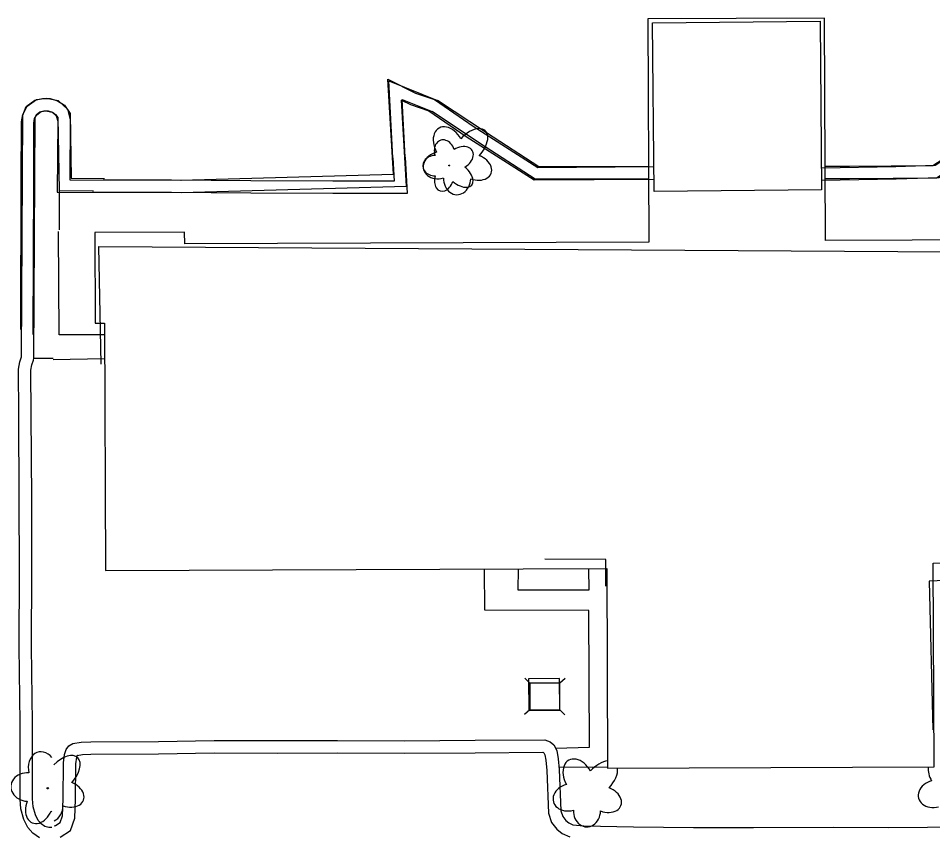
# Model space of a CAD drawing. Extents: x 588843 to 2552415, y 180129 to 269402.
# Drawn here: x 594853.8 to 595037.9, y 184112.9 to 184277.2 of the extents above; entities that cross this region are included whole.
import ezdxf

# ---------------------------------------------------------------- set-up
doc = ezdxf.new("R2010")
doc.units = 0
for name, color, linetype in [('E_BLD', 7, 'Continuous'), ('E_DWY', 7, 'Continuous'), ('E_LAND_Vegetation', 7, 'Continuous'), ('E_PATH_Sidewalk', 7, 'Continuous'), ('Level 12', 7, 'Continuous'), ('Level 17', 7, 'Continuous'), ('Level 18', 7, 'Continuous'), ('Level 21', 7, 'Continuous')]:
    doc.layers.add(name, color=color, linetype=linetype)

# ---------------------------------------------------------------- blocks, each defined once
blk = doc.blocks.new('DTRE_4')
at = {"layer": 'E_LAND_Vegetation'}
blk.add_circle((-0.6, 0), 0.601, dxfattribs=at)
for centre, major_axis, ratio in [((-6.1, 17.5), (4.5, -16.3), 0.782863), ((13.3, 9), (-17.3, -9.6), 0.691916), ((-19.3, 0.5), (16.2, -0.4), 0.832022), ((11.6, -12.2), (-16.4, 15), 0.560249), ((-8.2, -17.2), (5.9, 15.9), 0.716896)]:
    blk.add_ellipse(centre, major_axis=major_axis, ratio=ratio, start_param=1.570796, end_param=4.712389, dxfattribs=at)

msp = doc.modelspace()

# ---------------------------------------------------------------- linework, layer by layer
at = {"layer": 'E_BLD'}
msp.add_lwpolyline([(594981.51, 184276.33), (595015.24, 184276.64), (595015.55, 184242.64), (594981.82, 184242.33)], close=True, dxfattribs=at)
for points in [[(594870.51, 184207.51), (594870.51, 184207.51), (594870.03, 184231.25), (595138.15, 184229.56), (595139.97, 184165.01), (595122.81, 184165.42), (595122.52, 184167.48), (595037.18, 184163.84), (595037.95, 184133.86)], [(594972.13, 184162.81), (594972.13, 184162.81), (594972.09, 184168.19), (594959.8, 184168.24)]]:
    msp.add_lwpolyline(points, dxfattribs=at)
at = {"layer": 'E_DWY'}
for points in [[(594886.54, 184244.6), (594929.35, 184245.85), (594928.24, 184264.93), (594933.75, 184262.13), (594937.57, 184260.85), (594945.4, 184255.48), (594958.4, 184247.16), (594981.77, 184247.33)], [(594858.04, 184112.13), (594856.72, 184113.08), (594855.74, 184114.18), (594854.91, 184115.84), (594854.33, 184117.95), (594854.16, 184119.9), (594854.18, 184135.3), (594853.99, 184150.61), (594854.06, 184165.82), (594854, 184180.31), (594853.88, 184197.39), (594853.84, 184206.52), (594854.1, 184208.03), (594854.46, 184209.01), (594854.69, 184257.69), (594855.39, 184259.46), (594857.11, 184260.7), (594858.7, 184261.08), (594860.19, 184261.04), (594861.7, 184260.59), (594863.08, 184259.71), (594864.24, 184258.02), (594864.46, 184244.99), (594871.13, 184244.92)], [(594854.34, 184214.55), (594854.4, 184244.57), (594854.44, 184256.34), (594854.69, 184257.83), (594855.59, 184259.49), (594857.46, 184260.85), (594859.46, 184261.13), (594861.82, 184260.65), (594863.68, 184258.94), (594864.25, 184256.81), (594864.17, 184244.67), (594886.62, 184244.6)], [(594886.61, 184242.1), (594931.99, 184243.42), (594930.99, 184260.73), (594932.78, 184259.82), (594936.44, 184258.59), (594944.01, 184253.4), (594957.67, 184244.65), (594981.8, 184244.83)], [(594860.53, 184114.23), (594859.93, 184114.17), (594859.17, 184114.4), (594858.41, 184114.94), (594857.83, 184115.59), (594857.25, 184116.74), (594856.8, 184118.39), (594856.66, 184120), (594856.68, 184135.31), (594856.49, 184150.62), (594856.56, 184165.82), (594856.5, 184180.32), (594856.38, 184197.41), (594856.34, 184206.31), (594856.52, 184207.39), (594856.88, 184208.35), (594856.96, 184208.77), (594857.19, 184257.2), (594857.44, 184257.86), (594858.17, 184258.38), (594858.96, 184258.57), (594859.79, 184258.55), (594860.66, 184258.29), (594861.31, 184257.87), (594861.76, 184257.22), (594862, 184242.52), (594868.94, 184242.44)], [(594856.83, 184213.51), (594856.9, 184244.56), (594856.94, 184256.12), (594857.08, 184257), (594857.52, 184257.8), (594858.42, 184258.46), (594859.38, 184258.6), (594860.64, 184258.34), (594861.45, 184257.59), (594861.75, 184256.49), (594861.65, 184242.18), (594886.61, 184242.1)], [(595015.51, 184247.11), (595030.5, 184247.38), (595038.38, 184247.62), (595052.56, 184256.76)], [(595015.53, 184244.61), (595030.57, 184244.88), (595039.15, 184245.14), (595053.92, 184254.66)]]:
    msp.add_lwpolyline(points, dxfattribs=at)
at = {"layer": 'E_LAND_Vegetation'}
msp.add_circle((594859.73, 184122.11), 0.128, dxfattribs=at)
for centre, major_axis, ratio, start_param, end_param in [((594858.68, 184125.87), (0.83, -3.52), 0.782863, 2.126419, 4.712389), ((594855.76, 184122.35), (3.45, -0.2), 0.832022, 1.570796, 4.712389), ((594857.99, 184118.5), (1.38, 3.35), 0.716896, 1.570796, 4.712389), ((594862.25, 184119.43), (-3.4, 3.32), 0.560249, 1.570796, 1.616528)]:
    msp.add_ellipse(centre, major_axis=major_axis, ratio=ratio, start_param=start_param, end_param=end_param, dxfattribs=at)
at = {"layer": 'E_PATH_Sidewalk'}
for points in [[(594862, 184242.52), (594862.03, 184234.73)], [(594862.03, 184234.73), (594862.03, 184234.61)], [(594856.96, 184208.78), (594860.84, 184208.74)]]:
    msp.add_lwpolyline(points, dxfattribs=at)
at = {"layer": 'Level 12'}
msp.add_lwpolyline([(595138.68, 184232.95), (595016.3, 184232.45), (595016.11, 184277.22), (594980.59, 184277.08), (594980.77, 184232.13), (594887.31, 184231.75), (594887.3, 184234.12), (594869.23, 184234.05), (594869.31, 184215.79), (594871.15, 184215.8), (594871.35, 184165.98), (594972.3, 184166.38), (594972.46, 184126.14), (595038.19, 184126.4), (595038.03, 184167.45), (595122.17, 184167.79), (595122.19, 184164.36), (595141.06, 184164.43), (595140.98, 184183.32), (595138.88, 184183.31)], close=True, dxfattribs=at)
at = {"layer": 'Level 17'}
for points in [[(594929.19, 184249.13), (594928.4, 184264.64), (594938.23, 184260.66)], [(594931.69, 184249.26), (594931.09, 184260.85), (594937.13, 184258.41)], [(594980.71, 184247.34), (594958.61, 184247.31), (594948.05, 184254.14), (594938.23, 184260.66)], [(594980.72, 184244.84), (594957.87, 184244.81), (594946.68, 184252.05), (594937.13, 184258.41)], [(595043.05, 184250.78), (595037.92, 184247.52), (595021.18, 184247.35), (595016.23, 184247.36)], [(594931.69, 184249.26), (594932.13, 184241.89), (594917.14, 184241.92), (594900.63, 184241.99), (594884.63, 184242.1), (594868.72, 184242.19)], [(594929.19, 184249.11), (594929.48, 184244.39), (594917.15, 184244.42), (594900.64, 184244.49), (594884.65, 184244.6), (594870.92, 184244.68)], [(595044.39, 184248.67), (595038.66, 184245.03), (595021.19, 184244.85), (595016.24, 184244.86)], [(594871.15, 184213.47), (594862, 184213.42), (594861.9, 184234.25)], [(594860.84, 184208.46), (594871.17, 184208.65)], [(594961.94, 184130.2), (594968.79, 184130.36), (594968.69, 184157.92), (594947.76, 184157.96), (594947.69, 184166.29)], [(594968.62, 184166.37), (594968.67, 184161.98), (594954.45, 184162.04), (594954.49, 184166.31)], [(594861, 184114.56), (594861.31, 184114.62), (594862.24, 184115.22), (594862.7, 184116.57), (594862.84, 184119.98), (594862.91, 184127.2), (594863.1, 184128.89), (594863.45, 184129.92), (594863.98, 184130.62), (594864.8, 184131.11), (594866.46, 184131.39), (594868.38, 184131.45), (594882.01, 184131.55), (594893.22, 184131.72), (594906.04, 184131.7), (594918.07, 184131.71), (594931.58, 184131.65), (594945.8, 184131.77), (594959.82, 184131.85), (594960.88, 184131.47), (594961.6, 184130.82), (594962.22, 184129.69), (594962.5, 184128.06), (594962.69, 184125.87), (594963.04, 184117.55), (594963.42, 184116.41), (594964.06, 184115.6), (594964.65, 184115.11), (594965.47, 184114.75), (594967.64, 184114.54), (594977.64, 184114.31), (594989.74, 184114.23), (595001.8, 184114.23), (595017.9, 184114.25), (595029.08, 184114.2), (595044.65, 184114.35)], [(594862.24, 184112.24), (594864.34, 184113.61), (594865.18, 184116.11), (594865.34, 184119.92), (594865.41, 184127.05), (594865.56, 184128.34), (594865.69, 184128.74), (594865.69, 184128.73), (594865.67, 184128.72), (594866.71, 184128.9), (594868.43, 184128.95), (594882.03, 184129.05), (594893.23, 184129.22), (594906.04, 184129.2), (594918.06, 184129.21), (594931.58, 184129.15), (594945.82, 184129.27), (594959.39, 184129.35), (594959.57, 184129.28), (594959.61, 184129.25), (594959.82, 184128.85), (594960.02, 184127.74), (594960.2, 184125.71), (594960.56, 184117.1), (594961.19, 184115.2), (594962.26, 184113.84), (594963.32, 184112.96), (594964.83, 184112.3)], [(594962.65, 184126.37), (594972.46, 184126.45)]]:
    msp.add_lwpolyline(points, dxfattribs=at)
msp.add_lwpolyline([(594956.55, 184144.14), (594956.6, 184137.79), (594962.84, 184137.84), (594962.79, 184144.19)], close=True, dxfattribs=at)
at = {"layer": 'Level 18'}
for centre, major_axis, ratio, start_param, end_param in [((594940.46, 184251.59), (1.94, -3.52), 0.691916, 1.570796, 4.712389), ((594944.75, 184251.24), (-3.07, -3.33), 0.560249, 1.570796, 4.712389), ((594938.72, 184247.65), (3.32, 0.9), 0.782863, 1.570796, 4.712389), ((594945.77, 184247.21), (-3.23, 1.21), 0.716896, 1.570796, 4.712389), ((594942.16, 184244.97), (0.09, 3.29), 0.832022, 1.570796, 4.712389), ((594862.68, 184124.94), (-3.06, -3.34), 0.560249, 1.570796, 4.658742), ((594966.59, 184124.23), (1.95, -3.52), 0.691916, 1.570796, 4.712389), ((594970.89, 184123.88), (-3.06, -3.34), 0.560249, 3.711846, 4.712389), ((594970.89, 184123.88), (-3.06, -3.34), 0.560249, 1.570796, 2.693204), ((595040.12, 184124.93), (1.95, -3.52), 0.691916, 3.946353, 4.712389), ((595038.39, 184120.98), (3.32, 0.9), 0.782863, 1.570796, 4.712389), ((594863.7, 184120.91), (-3.24, 1.21), 0.716896, 1.570796, 4.712389), ((594964.86, 184120.28), (3.32, 0.9), 0.782863, 1.570796, 4.712389), ((594971.91, 184119.85), (-3.24, 1.21), 0.716896, 1.570796, 4.712389), ((594860.1, 184118.66), (0.09, 3.29), 0.832022, 3.507715, 4.712389), ((594968.3, 184117.6), (0.09, 3.29), 0.832022, 1.570796, 4.712389)]:
    msp.add_ellipse(centre, major_axis=major_axis, ratio=ratio, start_param=start_param, end_param=end_param, dxfattribs=at)
at = {"layer": 'Level 21'}
for p, q in [((594956.82, 184143.29), (594955.76, 184144.25)), ((594963.88, 184144.24), (594962.82, 184143.28)), ((594956.81, 184137.89), (594955.75, 184136.94)), ((594963.87, 184136.93), (594962.81, 184137.88))]:
    msp.add_line(p, q, dxfattribs=at)
msp.add_lwpolyline([(594962.81, 184137.88), (594962.82, 184143.28), (594956.82, 184143.29), (594956.81, 184137.89)], close=True, dxfattribs=at)

# ---------------------------------------------------------------- block references
at = {"layer": 'E_LAND_Vegetation', "xscale": 0.1524003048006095, "yscale": 0.15240030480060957, "rotation": 2.3276622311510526}
msp.add_blockref('DTRE_4', (594940.67, 184247.57), dxfattribs=at)

doc.saveas('drawing.dxf')
